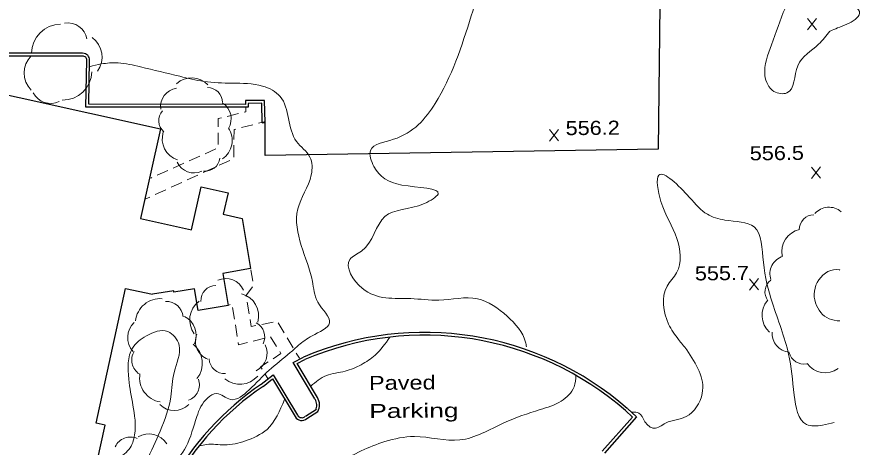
# Model space of a CAD drawing. Extents: x 2361708 to 2370558, y 6977955 to 6991887.
# Drawn here: x 2366695.1 to 2366983, y 6984925 to 6985071.9 of the extents above; entities that cross this region are included whole.
import ezdxf

# ---------------------------------------------------------------- set-up
doc = ezdxf.new("R2010")
doc.units = 0
doc.header["$LTSCALE"] = 1.9
for name, color, linetype, lineweight in [('11', 7, 'Continuous', 25), ('13', 7, 'Continuous', 13), ('2', 7, 'Continuous', 25), ('29', 7, 'Continuous', 13), ('31', 7, 'Continuous', 13), ('35', 7, 'Continuous', 13)]:
    doc.layers.add(name, color=color, linetype=linetype, lineweight=lineweight)

msp = doc.modelspace()

# ---------------------------------------------------------------- linework, layer by layer
at = {"layer": '11'}
for points in [[(2366671.676, 6985049.685), (2366661.078, 6985002.072), (2366657.761, 6985002.81), (2366655.057, 6984990.664), (2366658.464, 6984989.906), (2366649.477, 6984949.569), (2366645.85, 6984950.374), (2366643.002, 6984937.527), (2366646.81, 6984936.683), (2366636.35, 6984889.391), (2366708.966, 6984873.321), (2366719.465, 6984920.774), (2366722.511, 6984920.103), (2366725.253, 6984932.549), (2366722.147, 6984933.23), (2366732.259, 6984979.198), (2366741.379, 6984977.195)], [(2366671.676, 6985049.685), (2366744.122, 6985033.674), (2366737.362, 6985003.098), (2366754.77, 6984999.254), (2366757.991, 6985013.845), (2366767.211, 6985011.812), (2366765.6, 6985004.497), (2366771.974, 6985003.087)], [(2366771.974, 6985003.087), (2366774.887, 6984985.965), (2366765.392, 6984984.344), (2366767.256, 6984973.411), (2366757.032, 6984971.674), (2366755.761, 6984979.122), (2366748.742, 6984977.925), (2366748.658, 6984978.414), (2366741.379, 6984977.195)]]:
    msp.add_lwpolyline(points, dxfattribs=at)
at = {"layer": '13'}
for p, q in [((2366770.794, 6985038.858), (2366766.912, 6985037.901)), ((2366779.55, 6985036.081), (2366777.615, 6985035.583)), ((2366775.679, 6985035.084), (2366771.799, 6985034.097)), ((2366763.865, 6985032.312), (2366763.883, 6985028.312)), ((2366763.067, 6985026.834), (2366759.413, 6985025.199)), ((2366769.206, 6985028.052), (2366769.134, 6985024.052)), ((2366757.59, 6985024.382), (2366753.936, 6985022.747)), ((2366752.114, 6985021.929), (2366748.459, 6985020.295)), ((2366767.805, 6985022.899), (2366764.171, 6985021.234)), ((2366746.637, 6985019.477), (2366742.992, 6985017.842)), ((2366762.348, 6985020.397), (2366758.714, 6985018.732)), ((2366741.17, 6985017.025), (2366740.831, 6985016.872)), ((2366751.436, 6985015.392), (2366747.801, 6985013.718)), ((2366756.892, 6985017.894), (2366753.258, 6985016.23)), ((2366745.979, 6985012.881), (2366742.345, 6985011.216)), ((2366740.533, 6985010.378), (2366738.95, 6985009.653)), ((2366775.688, 6984981.641), (2366775.021, 6984985.585)), ((2366767.973, 6984973.748), (2366767.256, 6984973.411)), ((2366769.401, 6984968.711), (2366768.763, 6984972.665)), ((2366774.394, 6984970.549), (2366773.706, 6984974.493)), ((2366770.357, 6984962.78), (2366769.72, 6984966.734)), ((2366782.621, 6984967.697), (2366778.699, 6984966.93)), ((2366786.367, 6984964.003), (2366784.294, 6984967.423)), ((2366779.713, 6984962.199), (2366775.832, 6984961.242)), ((2366789.476, 6984958.872), (2366787.403, 6984962.292)), ((2366791.548, 6984955.452), (2366790.512, 6984957.162)), ((2366780.926, 6984948.26), (2366779.86, 6984949.96))]:
    msp.add_line(p, q, dxfattribs=at)
for points in [[(2366773.314, 6985040.892), (2366773.298, 6985039.472), (2366772.739, 6985039.337)], [(2366764.967, 6985037.423), (2366763.839, 6985037.152), (2366763.857, 6985034.311)], [(2366769.863, 6985033.609), (2366769.295, 6985033.463), (2366769.237, 6985030.053)], [(2366773.368, 6984976.459), (2366773.336, 6984976.629), (2366775.506, 6984979.78)], [(2366776.732, 6984966.551), (2366775.145, 6984966.236), (2366774.732, 6984968.582)], [(2366773.887, 6984960.764), (2366770.804, 6984959.994), (2366770.677, 6984960.803)], [(2366783.8, 6984959.358), (2366781.729, 6984962.699), (2366781.659, 6984962.678)], [(2366782.62, 6984955.217), (2366785.284, 6984956.972), (2366784.857, 6984957.658)], [(2366778.804, 6984951.66), (2366778.337, 6984952.395), (2366780.951, 6984954.12)]]:
    msp.add_lwpolyline(points, dxfattribs=at)
at = {"layer": '2'}
for p, q in [((2366717.564, 6985058.512), (2366666.061, 6985058.532)), ((2366717.565, 6985059.472), (2366666.062, 6985059.492)), ((2366778.903, 6985035.775), (2366779.863, 6985035.794)), ((2366793.598, 6984935.61), (2366797.355, 6984937.956)), ((2366794.105, 6984934.795), (2366797.863, 6984937.141))]:
    msp.add_line(p, q, dxfattribs=at)
for points in [[(2366782.061, 6985139.02), (2366785.961, 6985138.997), (2366786.186, 6985145.89), (2366915.441, 6985144.9), (2366913.996, 6985026.71), (2366779.93, 6985024.524), (2366779.863, 6985035.804)], [(2366778.903, 6985035.775), (2366778.71, 6985042.424), (2366774.11, 6985042.38), (2366774.123, 6985041.05), (2366718.659, 6985041.092), (2366719.008, 6985057.066)], [(2366779.863, 6985035.804), (2366779.641, 6985043.392), (2366773.141, 6985043.331), (2366773.153, 6985042.011), (2366719.64, 6985042.051), (2366719.968, 6985057.045)], [(2366796.882, 6984941.481), (2366789.482, 6984953.952), (2366792.916, 6984955.754)], [(2366797.707, 6984941.969), (2366790.826, 6984953.574), (2366793.364, 6984954.898)], [(2366778.563, 6984946.537), (2366782.612, 6984949.766), (2366790.964, 6984935.945)], [(2366779.16, 6984945.783), (2366782.356, 6984948.334), (2366790.139, 6984935.447)], [(2366902.855, 6984937.5), (2366905.266, 6984935.283), (2366894.956, 6984923.634)], [(2366903.508, 6984938.206), (2366906.605, 6984935.356), (2366895.672, 6984923.001)]]:
    msp.add_lwpolyline(points, dxfattribs=at)
for centre, radius, start, end in [((2366717.654, 6985057.157), 2.317, 357.22249, 92.20617), ((2366717.654, 6985057.157), 1.357, 357.22249, 92.20617), ((2366834.247, 6984858.963), 105.243, 48.86029, 113.08148), ((2366834.247, 6984858.963), 104.283, 48.86029, 113.08148), ((2366834.823, 6984864.024), 99.868, 124.2478, 177.54059), ((2366834.823, 6984864.024), 98.908, 124.2478, 177.54059), ((2366793.724, 6984939.423), 3.767, 331.12329, 32.58495), ((2366793.724, 6984939.423), 4.727, 331.12329, 32.58495), ((2366792.372, 6984936.644), 2.534, 208.19908, 313.1457), ((2366792.372, 6984936.644), 1.574, 208.19908, 313.1457)]:
    msp.add_arc(centre, radius, start, end, dxfattribs=at)
at = {"layer": '29'}
for centre, radius, start, end in [((2366712.554, 6985063.263), 6.582, 9.97263, 99.97263), ((2366710.045, 6985059.475), 9.879, 90.01069, 180.01069), ((2366715.97, 6985058.16), 8.236, 324.11235, 54.11235), ((2366705.843, 6985052.756), 8.236, 135.08947, 225.08947), ((2366710.825, 6985053.369), 9.879, 268.69688, 358.69688), ((2366754.79, 6985043.529), 7.582, 42.93129, 132.93129), ((2366750.49, 6985041.259), 6.322, 97.82956, 187.82956), ((2366760.239, 6985042.69), 5.052, 0.2192, 90.2192), ((2366706.608, 6985048.919), 6.582, 206.99153, 296.99153), ((2366761.955, 6985037.137), 6.322, 327.95601, 57.95601), ((2366748.623, 6985036.518), 5.052, 139.1678, 229.1678), ((2366752.325, 6985030.265), 7.582, 162.04358, 252.04358), ((2366761.046, 6985029.708), 7.582, 304.01453, 34.01453), ((2366755.627, 6985024.925), 6.322, 204.59305, 294.59305), ((2366759.382, 6985024.268), 5.052, 263.31947, 353.31947), ((2366972.286, 6985000.6), 6.336, 48.92769, 138.92769), ((2366967.247, 6984999.308), 5.064, 90.61667, 180.61667), ((2366963.809, 6984991.83), 7.6, 101.68236, 191.68236), ((2366958.51, 6984984.15), 6.336, 107.91917, 197.91917), ((2366766.428, 6984975.935), 6.629, 23.9205, 113.9205), ((2366955.529, 6984978.047), 5.064, 127.42918, 217.42918), ((2366763.21, 6984974.94), 5.298, 91.74056, 181.74056), ((2366744.011, 6984967.334), 8.381, 84.79857, 174.79857), ((2366769.714, 6984969.741), 7.951, 344.66256, 74.66256), ((2366957.076, 6984970.039), 7.6, 138.81463, 228.81463), ((2366746.294, 6984969.148), 5.584, 4.23977, 94.23977), ((2366762.079, 6984968.437), 7.951, 126.6255, 216.6255), ((2366749.37, 6984963.27), 6.987, 335.20607, 65.20607), ((2366739.933, 6984962.457), 6.987, 132.62259, 222.62259), ((2366774.423, 6984962.704), 5.298, 333.28999, 63.28999), ((2366762.732, 6984961.192), 6.629, 158.74658, 248.74658), ((2366959.246, 6984963.817), 6.336, 175.71602, 265.71602), ((2366739.903, 6984954.726), 5.584, 147.75654, 237.75654), ((2366750.054, 6984953.634), 8.381, 321.49915, 51.49915), ((2366773.914, 6984957.108), 6.629, 295.62861, 25.62861), ((2366766.034, 6984955.444), 5.298, 183.50678, 273.50678), ((2366963.699, 6984958.465), 5.064, 192.31164, 282.31164), ((2366971.001, 6984958.026), 7.6, 215.78886, 305.78886), ((2366745.412, 6984948.728), 8.381, 170.83846, 260.83846), ((2366771.261, 6984954.444), 7.951, 229.67445, 319.67445), ((2366751.86, 6984946.292), 5.584, 289.76496, 19.76496), ((2366748.842, 6984944.522), 6.987, 225.24784, 315.24784), ((2366740.222, 6984922.482), 7.093, 31.40446, 121.40446), ((2366733.885, 6984922.813), 5.668, 65.57252, 155.57252)]:
    msp.add_arc(centre, radius, start, end, dxfattribs=at)
at = {"layer": '31'}
for p, q in [((2366968.111, 6985067.447), (2366964.994, 6985071.298)), ((2366965.031, 6985067.418), (2366968.074, 6985071.327)), ((2366880.017, 6985029.547), (2366876.9, 6985033.398)), ((2366876.937, 6985029.518), (2366879.981, 6985033.427)), ((2366969.423, 6985016.797), (2366966.306, 6985020.648)), ((2366966.343, 6985016.768), (2366969.386, 6985020.678)), ((2366948.274, 6984978.684), (2366945.158, 6984982.535)), ((2366945.195, 6984978.655), (2366948.238, 6984982.564))]:
    msp.add_line(p, q, dxfattribs=at)
at = {"layer": '35'}
for points in [[(2366869.066, 6984959.239), (2366868.74, 6984960.916), (2366862.476, 6984969.697), (2366852.359, 6984975.671), (2366839.162, 6984975.205), (2366829.567, 6984975.744), (2366813.013, 6984979.257), (2366808.789, 6984989.087), (2366812.751, 6984991.965), (2366820.7, 6985003.731), (2366834.218, 6985008.19), (2366838.888, 6985011.435), (2366826.538, 6985014.508), (2366817.018, 6985020.827), (2366815.825, 6985026.336), (2366823.639, 6985030.1), (2366837.913, 6985042.347), (2366850.229, 6985072.255), (2366860.594, 6985097.075), (2366874.242, 6985108.806), (2366886.789, 6985110.285), (2366905.017, 6985112.739), (2366915.431, 6985116.539), (2366920.404, 6985124.656), (2366930.093, 6985134.309), (2366943.892, 6985138.661), (2366958.638, 6985143.381), (2366966.987, 6985145.541), (2366979.035, 6985146.885), (2366979.912, 6985147.224)], [(2366972.575, 6985067.04), (2366968.768, 6985062.563), (2366961.707, 6985055.236), (2366957.945, 6985045.92), (2366953.56, 6985046.468), (2366950.468, 6985051.899), (2366952.758, 6985062.381), (2366957.438, 6985075.016), (2366961.933, 6985080.879), (2366968.68, 6985081.173), (2366977.683, 6985077.759), (2366982.748, 6985073.067), (2366978.453, 6985069.396), (2366975.235, 6985068.115), (2366972.754, 6985067.071)], [(2366791.266, 6984959.839), (2366795.867, 6984963.013), (2366801.865, 6984967.46), (2366797.857, 6984974.542), (2366796.029, 6984981.625), (2366792.182, 6984993.859), (2366791.014, 6985006.329), (2366795.614, 6985017.963), (2366795.136, 6985024.059), (2366790.605, 6985029.336), (2366785.019, 6985044.714), (2366779.014, 6985048.266), (2366768.614, 6985049.268), (2366758.988, 6985049.876), (2366750.731, 6985051.618), (2366737.34, 6985054.81), (2366729.666, 6985056.197), (2366723.95, 6985055.813), (2366720.018, 6985054.875)], [(2366974.126, 6984933.438), (2366970.095, 6984932.51), (2366964.632, 6984932.788), (2366960.477, 6984942.819), (2366958.534, 6984956.771), (2366953.038, 6984974.199), (2366949.945, 6984988.161), (2366946.76, 6985000.201), (2366936.797, 6985002.556), (2366930.808, 6985004.509), (2366924.652, 6985010.361), (2366914.3, 6985017.903), (2366914.925, 6985008.918), (2366920.436, 6984996.29), (2366920.318, 6984984.529), (2366917.062, 6984979.937), (2366917.594, 6984966.992), (2366920.944, 6984961.793), (2366923.818, 6984958.28)], [(2366976.027, 6984968.088), (2366972.359, 6984968.843), (2366967.728, 6984974.259), (2366968.873, 6984982.141), (2366975.771, 6984985.536), (2366975.981, 6984985.478)], [(2366729.082, 6984909.554), (2366729.708, 6984908.961), (2366732.066, 6984910.253), (2366735.989, 6984914.161), (2366739.351, 6984920.193), (2366744.024, 6984930.498), (2366747.712, 6984942.233), (2366748.773, 6984950.544), (2366750.494, 6984959.881), (2366746.62, 6984964.455), (2366739.353, 6984963.045), (2366734.633, 6984958.86), (2366733.333, 6984948.287), (2366734.749, 6984939.31), (2366735.326, 6984929.185), (2366733.392, 6984924.276), (2366729.191, 6984920.196), (2366727.534, 6984914.59), (2366728.132, 6984911.706), (2366729.321, 6984909.757)], [(2366822.463, 6984962.526), (2366817.43, 6984956.458), (2366812.671, 6984953.172), (2366807.182, 6984950.97), (2366800.786, 6984949.459), (2366795.43, 6984945.848)], [(2366791.266, 6984959.839), (2366788.451, 6984957.292), (2366781.228, 6984951.253), (2366774.391, 6984944.558), (2366768.032, 6984941.307), (2366763.303, 6984943.282), (2366760.276, 6984941.883), (2366756.537, 6984935.437), (2366752.874, 6984925.232), (2366747.633, 6984917.911), (2366739.208, 6984905.851), (2366735.647, 6984897.497), (2366732.156, 6984891.293), (2366725.376, 6984875.518), (2366725.118, 6984865.815), (2366724.131, 6984858.225), (2366718.328, 6984855.29), (2366710.038, 6984856.281), (2366704.221, 6984860.085), (2366704.243, 6984866.246), (2366706.269, 6984874.086)], [(2366923.818, 6984958.28), (2366929.07, 6984943.34), (2366923.625, 6984935.498), (2366916.576, 6984933.22), (2366912.642, 6984931.473), (2366909.511, 6984933.723), (2366907.412, 6984936.673), (2366905.2, 6984936.962)], [(2366885.959, 6984949.53), (2366885.336, 6984945.633), (2366880.933, 6984940.722), (2366873.74, 6984937.843), (2366861.363, 6984933.295), (2366846.347, 6984927.482), (2366830.825, 6984928.664), (2366820.741, 6984926.898), (2366805.211, 6984919.48), (2366793.409, 6984909.187), (2366778.105, 6984892.66), (2366765.087, 6984882.926), (2366756.712, 6984877.166), (2366751.413, 6984868.625), (2366744.016, 6984863.045), (2366739.078, 6984860.627)], [(2366786.463, 6984941.262), (2366780.519, 6984931.105), (2366773.117, 6984927.165), (2366766.06, 6984925.787), (2366759.927, 6984925.949), (2366757.483, 6984925.436)]]:
    msp.add_spline(points, degree=3, dxfattribs=at)

# ---------------------------------------------------------------- texts
at = {"layer": '2'}
for s, width, p in [('Paved', 1.25, (2366815.344, 6984944.527)), ('Parking', 1.4, (2366815.435, 6984934.928))]:
    msp.add_text(s, height=4.8, rotation=0.545, dxfattribs=dict(at, width=width)).set_placement(p)
at = {"layer": '31', "width": 1.15}
for s, p in [('556.2', (2366882.459, 6985031.51)), ('556.5', (2366945.314, 6985022.918)), ('555.7', (2366926.573, 6984981.928))]:
    msp.add_text(s, height=4.8, rotation=0.545, dxfattribs=at).set_placement(p)

doc.saveas('drawing.dxf')
